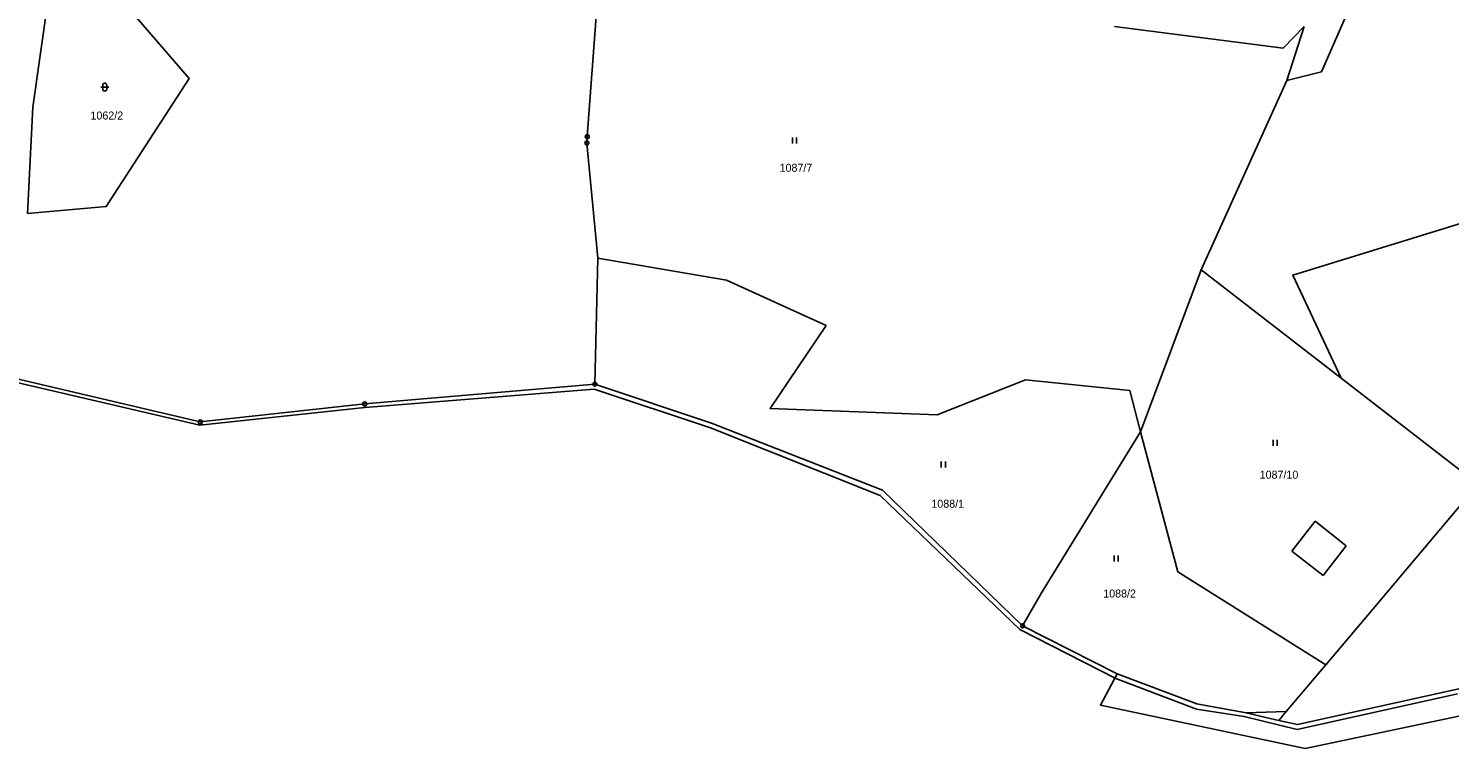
# Model space of a CAD drawing. Extents: x -745926 to -742978, y -968282 to -965689.
# Drawn here: x -744856.3 to -744678.7, y -967415 to -967325 of the extents above; entities that cross this region are included whole.
import ezdxf

# ---------------------------------------------------------------- set-up
doc = ezdxf.new("R2010")
doc.units = 0
for name, color, linetype in [('Hranice parcel', 7, 'Continuous'), ('Parcelní čísla', 7, 'Continuous'), ('Vnitřní kresba', 7, 'Continuous'), ('Značky bodu BP', 7, 'Continuous'), ('Značky kultur', 7, 'Continuous')]:
    doc.layers.add(name, color=color, linetype=linetype)

msp = doc.modelspace()

# ---------------------------------------------------------------- linework, layer by layer
at = {"layer": 'Hranice parcel'}
for p, q in [((-744699.02, -967331.53), (-744696.85, -967324.75)), ((-744699.02, -967331.53), (-744709.72, -967355.17)), ((-744785.51, -967369.47), (-744785.12, -967353.7)), ((-744717.31, -967375.42), (-744709.72, -967355.17)), ((-744709.72, -967355.17), (-744692.24, -967368.7)), ((-744675.1, -967381.98), (-744692.24, -967368.7)), ((-744732.05, -967399.67), (-744720.23, -967405.65))]:
    msp.add_line(p, q, dxfattribs=at)
for points in [[(-744626.17, -967324.34), (-744673.57, -967293.4), (-744678.93, -967294.42), (-744694.7, -967330.43), (-744699.02, -967331.53)], [(-744845.12, -967310.19), (-744850.17, -967315.05), (-744836.22, -967331.25), (-744846.58, -967347.28), (-744856.42, -967348.13), (-744855.74, -967334.86), (-744852.88, -967314.56), (-744846.95, -967308.52)], [(-744785.12, -967353.7), (-744786.51, -967339.33), (-744786.45, -967338.53), (-744784.77, -967315.7)], [(-744696.85, -967324.75), (-744699.49, -967327.46), (-744720.56, -967324.76)], [(-744692.24, -967368.7), (-744698.29, -967355.84), (-744667.72, -967346.43), (-744655.26, -967350.95), (-744630.09, -967326.56), (-744628.57, -967327.21)], [(-744941.62, -967338.34), (-744931.67, -967354.04), (-744924.07, -967353.35), (-744905.51, -967347.25), (-744880.37, -967365.73), (-744861.51, -967367.94), (-744834.82, -967374.19), (-744814.27, -967371.94), (-744785.51, -967369.47)], [(-744785.12, -967353.7), (-744769.05, -967356.48), (-744756.61, -967362.14), (-744763.6, -967372.49), (-744742.71, -967373.28), (-744731.69, -967368.91), (-744718.66, -967370.24), (-744717.31, -967375.42)], [(-744785.51, -967369.47), (-744770.92, -967374.32), (-744749.57, -967382.7), (-744732.05, -967399.67)], [(-744732.05, -967399.67), (-744729.67, -967395.55), (-744717.31, -967375.42)], [(-744717.31, -967375.42), (-744712.65, -967392.93), (-744694.16, -967404.55)], [(-744675.1, -967381.98), (-744688.9, -967398.33), (-744694.16, -967404.55)], [(-744720.23, -967405.65), (-744722.33, -967409.57), (-744696.75, -967415.01), (-744675.13, -967410.45), (-744659.83, -967408.33), (-744650.21, -967401.82)], [(-744720.23, -967405.65), (-744710.27, -967409.43), (-744704.11, -967410.55), (-744701.63, -967411.12), (-744700.02, -967411.49)], [(-744694.16, -967404.55), (-744699.09, -967410.39), (-744700.02, -967411.49)], [(-744700.02, -967411.49), (-744697.7, -967412.02), (-744677.51, -967407.54), (-744661.95, -967405.03)]]:
    msp.add_lwpolyline(points, dxfattribs=at)
at = {"layer": 'Vnitřní kresba'}
for p, q in [((-744861.62, -967368.36), (-744834.88, -967374.61)), ((-744814.25, -967372.37), (-744785.6, -967370.07)), ((-744785.6, -967370.07), (-744771.06, -967374.91)), ((-744834.88, -967374.61), (-744814.25, -967372.37)), ((-744749.84, -967383.38), (-744771.06, -967374.91)), ((-744749.84, -967383.38), (-744732.38, -967400.13)), ((-744698.39, -967390.33), (-744695.48, -967386.58)), ((-744695.48, -967386.58), (-744691.6, -967389.66)), ((-744691.6, -967389.66), (-744694.48, -967393.36)), ((-744694.48, -967393.36), (-744698.39, -967390.33)), ((-744732.38, -967400.13), (-744720.4, -967406.24)), ((-744720.4, -967406.24), (-744710.31, -967410.08)), ((-744697.71, -967412.61), (-744677.68, -967408.18)), ((-744710.31, -967410.08), (-744704.34, -967411.02)), ((-744704.34, -967411.02), (-744697.71, -967412.61)), ((-744704.11, -967410.55), (-744699.09, -967410.39))]:
    msp.add_line(p, q, dxfattribs=at)
at = {"layer": 'Značky bodu BP'}
for centre, radius in [((-744786.45, -967338.53), 0.25), ((-744786.45, -967338.53), 0.0152), ((-744786.51, -967339.33), 0.25), ((-744786.51, -967339.33), 0.0152), ((-744785.51, -967369.47), 0.25), ((-744785.51, -967369.47), 0.0152), ((-744814.27, -967371.94), 0.25), ((-744814.27, -967371.94), 0.0152), ((-744834.82, -967374.19), 0.25), ((-744834.82, -967374.19), 0.0152), ((-744732.05, -967399.67), 0.25), ((-744732.05, -967399.67), 0.0152)]:
    msp.add_circle(centre, radius, dxfattribs=at)
at = {"layer": 'Značky kultur'}
for p, q in [((-744847.27, -967332.34), (-744846.27, -967332.34)), ((-744847.02, -967332.09), (-744847.02, -967332.59)), ((-744846.52, -967332.59), (-744846.52, -967332.09)), ((-744760.82, -967339.37), (-744760.82, -967338.62)), ((-744760.32, -967339.37), (-744760.32, -967338.62)), ((-744700.73, -967377.17), (-744700.73, -967376.42)), ((-744700.22, -967377.17), (-744700.22, -967376.42)), ((-744742.21, -967379.89), (-744742.21, -967379.14)), ((-744741.7, -967379.89), (-744741.7, -967379.14)), ((-744720.62, -967391.61), (-744720.62, -967390.86)), ((-744720.11, -967391.61), (-744720.11, -967390.86))]:
    msp.add_line(p, q, dxfattribs=at)
for centre, start, end in [((-744846.77, -967332.09), 0, 180), ((-744846.77, -967332.59), 180, 359.9879)]:
    msp.add_arc(centre, 0.25, start, end, dxfattribs=at)

# ---------------------------------------------------------------- texts
at = {"layer": 'Parcelní čísla'}
for s, p in [('1062/2', (-744848.55, -967336.39)), ('1087/7', (-744762.42, -967342.92)), ('1087/10', (-744702.42, -967381.28)), ('1088/1', (-744743.45, -967384.91)), ('1088/2', (-744721.97, -967396.13))]:
    msp.add_text(s, height=1, dxfattribs=at).set_placement(p)

doc.saveas('drawing.dxf')
